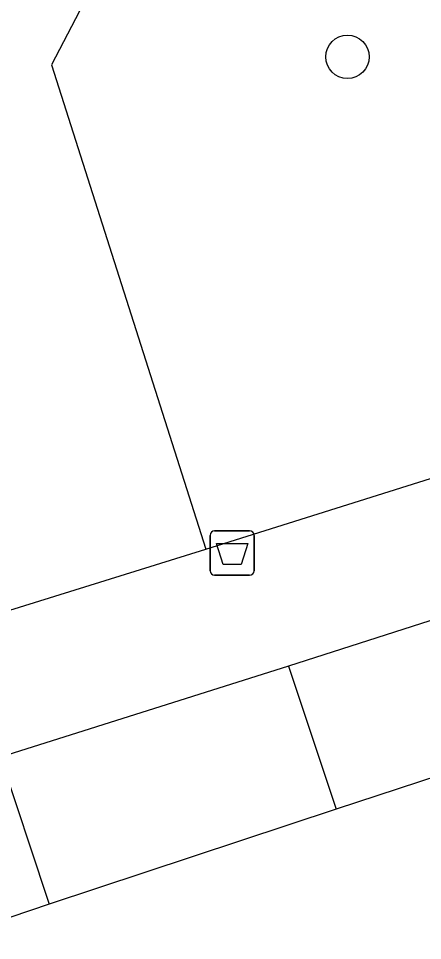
# Model space of a CAD drawing. Extents: x 161087 to 161922, y 382574 to 383873.
# Drawn here: x 161598.43 to 161607.53, y 382781.29 to 382802.07 of the extents above; entities that cross this region are included whole.
import ezdxf

# ---------------------------------------------------------------- set-up
doc = ezdxf.new("R2010")
doc.units = 0
for name, color, linetype in [('IMGEO_Afvalbak', 7, 'Continuous'), ('IMGEO_Boom', 7, 'Continuous'), ('IMGEO_Fietspad_gesloten', 7, 'Continuous'), ('IMGEO_Voetpad_halfverhard', 7, 'Continuous'), ('IMGEO_Voetpad_open', 7, 'Continuous')]:
    doc.layers.add(name, color=color, linetype=linetype)

msp = doc.modelspace()

# ---------------------------------------------------------------- linework, layer by layer
at = {"layer": 'IMGEO_Afvalbak'}
for p, q in [((161602.747, 382789.625), (161602.747, 382790.425)), ((161602.747, 382790.425), (161602.747, 382789.625)), ((161602.847, 382790.525), (161603.637, 382790.525)), ((161603.637, 382790.525), (161602.847, 382790.525)), ((161603.737, 382790.425), (161603.737, 382789.625)), ((161603.737, 382789.625), (161603.737, 382790.425)), ((161603.637, 382789.525), (161602.847, 382789.525)), ((161602.847, 382789.525), (161603.637, 382789.525))]:
    msp.add_line(p, q, dxfattribs=at)
msp.add_lwpolyline([(161602.89, 382790.239), (161603.594, 382790.239), (161603.445, 382789.769), (161603.039, 382789.769), (161602.89, 382790.239)], dxfattribs=at)
for centre, start, end in [((161602.847, 382790.425), 90, 180), ((161602.847, 382790.425), 90, 180), ((161603.637, 382790.425), 0, 90), ((161603.637, 382790.425), 360, 90), ((161602.847, 382789.625), 180, 270), ((161602.847, 382789.625), 180, 270), ((161603.637, 382789.625), 270, 0), ((161603.637, 382789.625), 270, 0)]:
    msp.add_arc(centre, 0.1, start, end, dxfattribs=at)
at = {"layer": 'IMGEO_Boom'}
msp.add_circle((161605.839, 382801.208), 0.489, dxfattribs=at)
at = {"layer": 'IMGEO_Fietspad_gesloten'}
for points in [[(161627.936, 382791.59), (161605.586, 382784.256)], [(161605.586, 382784.256), (161599.127, 382782.114)], [(161599.127, 382782.114), (161588.363, 382778.462)]]:
    msp.add_lwpolyline(points, dxfattribs=at)
at = {"layer": 'IMGEO_Voetpad_halfverhard'}
for points in [[(161604.511, 382787.48), (161605.586, 382784.256)], [(161598.032, 382785.429), (161599.073, 382782.27), (161599.127, 382782.114)]]:
    msp.add_lwpolyline(points, dxfattribs=at)
at = {"layer": 'IMGEO_Voetpad_open'}
for points in [[(161607.431, 382816.867), (161599.177, 382801.028), (161602.65, 382790.116)], [(161626.99, 382794.693), (161604.511, 382787.48)], [(161602.65, 382790.116), (161610.64, 382792.633)], [(161596.977, 382788.345), (161602.65, 382790.116)], [(161604.511, 382787.48), (161598.032, 382785.429)]]:
    msp.add_lwpolyline(points, dxfattribs=at)

doc.saveas('drawing.dxf')
